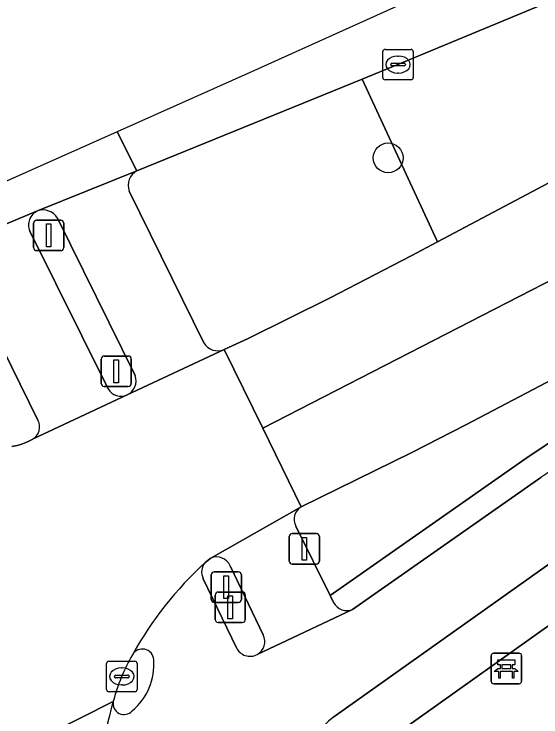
# Model space of a CAD drawing. Extents: x 158086 to 159499, y 382904 to 383981.
# Drawn here: x 158957.22 to 158974.5, y 383841.12 to 383864.2 of the extents above; entities that cross this region are included whole.
import ezdxf

# ---------------------------------------------------------------- set-up
doc = ezdxf.new("R2010")
doc.units = 0
for name, color, linetype in [('IMGEO_Bank', 7, 'Continuous'), ('IMGEO_Berm_groen', 7, 'Continuous'), ('IMGEO_Boom', 7, 'Continuous'), ('IMGEO_Fietspad_gesloten', 7, 'Continuous'), ('IMGEO_Fietspad_open', 7, 'Continuous'), ('IMGEO_Groenvoorziening', 7, 'Continuous'), ('IMGEO_Haag', 7, 'Continuous'), ('IMGEO_Kolk', 7, 'Continuous'), ('IMGEO_Loofbos', 7, 'Continuous'), ('IMGEO_OVBaan_gesloten', 7, 'Continuous'), ('IMGEO_Rijbaan_lokaal_gesloten', 7, 'Continuous'), ('IMGEO_Rijbaan_regionaal_gesloten', 7, 'Continuous'), ('IMGEO_Verkeerseiland_open', 7, 'Continuous'), ('IMGEO_Verkeersregelinstallatiepaal', 7, 'Continuous'), ('IMGEO_Voetpad_open', 7, 'Continuous')]:
    doc.layers.add(name, color=color, linetype=linetype)

msp = doc.modelspace()

# ---------------------------------------------------------------- linework, layer by layer
at = {"layer": 'IMGEO_Bank'}
for p, q in [((158972.943, 383843.214), (158973.784, 383843.214)), ((158973.784, 383843.214), (158972.943, 383843.214)), ((158972.868, 383842.289), (158972.868, 383843.13)), ((158972.868, 383843.13), (158972.868, 383842.289)), ((158973.868, 383843.139), (158973.868, 383842.298)), ((158973.868, 383842.298), (158973.868, 383843.139)), ((158973.177, 383842.72), (158973.177, 383842.826)), ((158973.221, 383842.826), (158973.221, 383842.72)), ((158973.509, 383842.832), (158973.227, 383842.832)), ((158973.515, 383842.72), (158973.515, 383842.826)), ((158973.559, 383842.826), (158973.559, 383842.72)), ((158973.565, 383842.612), (158973.172, 383842.612)), ((158973.227, 383842.714), (158973.509, 383842.714)), ((158973.793, 383842.214), (158972.952, 383842.214)), ((158972.952, 383842.214), (158973.793, 383842.214))]:
    msp.add_line(p, q, dxfattribs=at)
for points in [[(158973.171, 383842.832), (158973.085, 383842.832), (158973.085, 383842.993), (158973.648, 383842.993), (158973.648, 383842.832), (158973.565, 383842.832)], [(158973.115, 383842.612), (158972.973, 383842.612), (158973.085, 383842.714), (158973.171, 383842.714)], [(158973.165, 383842.605), (158973.165, 383842.398), (158973.122, 383842.398), (158973.122, 383842.605)], [(158973.565, 383842.714), (158973.648, 383842.714), (158973.76, 383842.612), (158973.621, 383842.612)], [(158973.615, 383842.605), (158973.615, 383842.398), (158973.571, 383842.398), (158973.571, 383842.605)]]:
    msp.add_lwpolyline(points, dxfattribs=at)
for centre, radius, start, end in [((158972.946, 383843.136), 0.0779, 92.4484, 184.2845), ((158972.946, 383843.136), 0.0779, 92.4484, 184.2845), ((158973.79, 383843.136), 0.0779, 2.4484, 94.2845), ((158973.79, 383843.136), 0.0779, 2.4484, 94.2845), ((158973.17, 383842.825), 0.00671, 2.8957, 87.1043), ((158973.17, 383842.721), 0.00671, 272.8957, 357.1043), ((158973.227, 383842.825), 0.00671, 92.8957, 177.1043), ((158973.227, 383842.721), 0.00671, 182.8957, 267.1043), ((158973.509, 383842.825), 0.00671, 2.8957, 87.1043), ((158973.509, 383842.721), 0.00671, 272.8957, 357.1043), ((158973.566, 383842.825), 0.00671, 92.8957, 177.1043), ((158973.566, 383842.721), 0.00671, 182.8957, 267.1043), ((158973.115, 383842.605), 0.00671, 2.8957, 87.1043), ((158973.172, 383842.605), 0.00671, 92.8957, 177.1043), ((158973.564, 383842.605), 0.00671, 2.8957, 87.1043), ((158973.621, 383842.605), 0.00671, 92.8957, 177.1043), ((158972.946, 383842.292), 0.0779, 182.4484, 274.2845), ((158972.946, 383842.292), 0.0779, 182.4484, 274.2845), ((158973.79, 383842.292), 0.0779, 272.4484, 4.2845), ((158973.79, 383842.292), 0.0779, 272.4484, 4.2845)]:
    msp.add_arc(centre, radius, start, end, dxfattribs=at)
at = {"layer": 'IMGEO_Berm_groen'}
for points in [[(159071.729, 383909.517), (159037.819, 383893.761), (159000, 383876.195), (158988.894, 383871.037), (158984.855, 383869.184), (158981.062, 383867.487), (158981.129, 383867.25), (158969.812, 383862.541), (158968.644, 383862.065), (158971.109, 383856.719), (159000, 383872.051), (159021.532, 383883.477), (159023.324, 383884.327), (159037.874, 383891.086), (159073.292, 383907.518)], [(159023.242, 383877.835), (159022.134, 383877.231), (159007.58, 383869.532), (159000, 383865.506), (158992.139, 383861.33), (158975.784, 383852.685), (158972.036, 383850.715), (158970.271, 383849.801), (158966.641, 383848.023)], [(158966.464, 383847.381), (158967.588, 383845.11), (158974.081, 383849.66), (158976.641, 383851.357), (158979.258, 383852.993), (158981.916, 383854.56), (158984.614, 383856.058), (158987.349, 383857.485), (158990.122, 383858.84), (158992.912, 383860.114), (158999.66, 383863.28), (159022.043, 383873.782)]]:
    msp.add_lwpolyline(points, dxfattribs=at)
msp.add_arc((158966.885, 383847.61), 0.48, 120.6221, 208.5507, dxfattribs=at)
at = {"layer": 'IMGEO_Boom'}
msp.add_circle((158969.491, 383859.476), 0.489, dxfattribs=at)
at = {"layer": 'IMGEO_Fietspad_gesloten'}
for points in [[(158974.502, 383848.98), (158968.325, 383844.65), (158965.19, 383843.171)], [(158967.709, 383841.122), (158975.89, 383846.931)], [(158964.516, 383843.394), (158963.425, 383845.66)]]:
    msp.add_lwpolyline(points, dxfattribs=at)
for centre, radius, start, end in [((159040.641, 383751.945), 117.432, 113.79992, 124.27815), ((158971.523, 383837.397), 11.909, 132.3893, 151.0377), ((158963.843, 383845.877), 0.471, 137.8454, 207.4021), ((158961.429, 383842.978), 0.375, 4.0916, 150.314), ((158964.958, 383843.6), 0.488, 205, 298.3853), ((158959.814, 383842.85), 1.995, 309.9477, 4.4459), ((158971.539, 383838.348), 11.54, 163.4751, 182.8885), ((158960.828, 383841.562), 0.36, 169.0973, 317.9205), ((158969.553, 383838.726), 3.023, 127.5751, 194.3018)]:
    msp.add_arc(centre, radius, start, end, dxfattribs=at)
at = {"layer": 'IMGEO_Fietspad_open'}
for points in [[(158957.995, 383857.735), (158954.766, 383856.391)], [(158960.303, 383851.894), (158957.739, 383857.073)], [(158955.388, 383856.168), (158958.005, 383850.86)], [(158957.825, 383850.237), (158960.933, 383851.693)]]:
    msp.add_lwpolyline(points, dxfattribs=at)
for centre, radius, start, end in [((158958.195, 383857.277), 0.5, 113.6301, 204.0862), ((158960.728, 383852.137), 0.489, 209.8115, 294.7982), ((158957.596, 383850.641), 0.464, 299.5391, 28.2303)]:
    msp.add_arc(centre, radius, start, end, dxfattribs=at)
at = {"layer": 'IMGEO_Groenvoorziening'}
for points in [[(159022.382, 383873.058), (159038.904, 383880.789), (159038.571, 383881.517), (159022.043, 383873.782), (158999.66, 383863.28), (158992.912, 383860.114), (158990.122, 383858.84), (158987.349, 383857.485), (158984.614, 383856.058), (158981.916, 383854.56), (158979.258, 383852.993), (158976.641, 383851.357), (158974.081, 383849.66), (158967.588, 383845.11), (158967.702, 383844.879)], [(158971.109, 383856.719), (158968.644, 383862.065), (158961.249, 383859.05)], [(158960.994, 383858.388), (158963.445, 383853.407)], [(158964.113, 383853.188), (158964.904, 383853.55), (158967.594, 383854.882), (158970.251, 383856.264), (158971.109, 383856.719)], [(158968.325, 383844.65), (158974.502, 383848.98)]]:
    msp.add_lwpolyline(points, dxfattribs=at)
for centre, radius, start, end in [((159040.641, 383751.945), 117.432, 113.79992, 124.27815), ((158961.516, 383858.567), 0.552, 118.9682, 198.8988), ((158963.899, 383853.664), 0.522, 209.5037, 294.1934), ((158968.137, 383845.1), 0.488, 206.9369, 292.6987)]:
    msp.add_arc(centre, radius, start, end, dxfattribs=at)
at = {"layer": 'IMGEO_Haag'}
for points in [[(158993.252, 383859.39), (159000, 383862.556), (159022.382, 383873.058), (159038.904, 383880.789), (159038.571, 383881.517), (159022.043, 383873.782), (158999.66, 383863.28), (158992.912, 383860.114), (158990.122, 383858.84), (158987.349, 383857.485), (158984.614, 383856.058), (158981.916, 383854.56), (158979.258, 383852.993), (158976.641, 383851.357), (158974.081, 383849.66), (158967.588, 383845.11), (158967.702, 383844.879)], [(158964.113, 383853.188), (158964.904, 383853.55), (158967.594, 383854.882), (158970.251, 383856.264), (158971.109, 383856.719), (158968.644, 383862.065), (158961.249, 383859.05)], [(158960.994, 383858.388), (158963.445, 383853.407)], [(158968.325, 383844.65), (158974.502, 383848.98)]]:
    msp.add_lwpolyline(points, dxfattribs=at)
for centre, radius, start, end in [((159040.641, 383751.945), 117.432, 113.79992, 124.27815), ((158961.516, 383858.567), 0.552, 118.9682, 198.8988), ((158963.899, 383853.664), 0.522, 209.5037, 294.1934), ((158968.137, 383845.1), 0.488, 206.9369, 292.6987)]:
    msp.add_arc(centre, radius, start, end, dxfattribs=at)
at = {"layer": 'IMGEO_Kolk'}
for p, q in [((158969.39, 383863.039), (158970.242, 383863.039)), ((158969.315, 383862.113), (158969.315, 383862.965)), ((158969.803, 383862.819), (158969.828, 383862.819)), ((158970.316, 383862.965), (158970.316, 383862.113)), ((158969.617, 383862.582), (158970.015, 383862.582)), ((158969.574, 383862.533), (158969.574, 383862.545)), ((158970.012, 383862.496), (158969.614, 383862.496)), ((158970.058, 383862.545), (158970.058, 383862.533)), ((158969.826, 383862.259), (158969.801, 383862.259)), ((158970.242, 383862.039), (158969.39, 383862.039)), ((158960.33, 383842.951), (158961.182, 383842.951)), ((158960.255, 383842.025), (158960.255, 383842.877)), ((158960.743, 383842.731), (158960.768, 383842.731)), ((158961.256, 383842.877), (158961.256, 383842.025)), ((158960.557, 383842.494), (158960.955, 383842.494)), ((158960.514, 383842.445), (158960.514, 383842.457)), ((158960.952, 383842.408), (158960.554, 383842.408)), ((158960.998, 383842.457), (158960.998, 383842.445)), ((158960.766, 383842.171), (158960.741, 383842.171)), ((158961.182, 383841.951), (158960.33, 383841.951))]:
    msp.add_line(p, q, dxfattribs=at)
for points in [[(158969.39, 383863.039), (158970.242, 383863.039)], [(158969.315, 383862.113), (158969.315, 383862.965)], [(158970.316, 383862.965), (158970.316, 383862.113)], [(158970.242, 383862.039), (158969.39, 383862.039)], [(158960.33, 383842.951), (158961.182, 383842.951)], [(158960.255, 383842.025), (158960.255, 383842.877)], [(158961.256, 383842.877), (158961.256, 383842.025)], [(158961.182, 383841.951), (158960.33, 383841.951)]]:
    msp.add_lwpolyline(points, dxfattribs=at)
for centre, radius, start, end in [((158969.392, 383862.963), 0.0765, 91.552, 178.448), ((158969.392, 383862.963), 0.0765, 91.552, 178.448), ((158970.24, 383862.963), 0.0765, 1.552, 88.448), ((158970.24, 383862.963), 0.0765, 1.552, 88.448), ((158969.614, 383862.542), 0.0403, 85.8775, 175.7526), ((158970.019, 383862.544), 0.0386, 1.7309, 96.639), ((158969.611, 383862.532), 0.0366, 178.938, 274.7102), ((158970.015, 383862.539), 0.043, 264.8664, 352.4533), ((158969.392, 383862.115), 0.0765, 181.552, 268.448), ((158969.392, 383862.115), 0.0765, 181.552, 268.448), ((158970.24, 383862.115), 0.0765, 271.552, 358.448), ((158970.24, 383862.115), 0.0765, 271.552, 358.448), ((158960.332, 383842.875), 0.0765, 91.552, 178.448), ((158960.332, 383842.875), 0.0765, 91.552, 178.448), ((158961.18, 383842.875), 0.0765, 1.552, 88.448), ((158961.18, 383842.875), 0.0765, 1.552, 88.448), ((158960.554, 383842.454), 0.0403, 85.8775, 175.7526), ((158960.959, 383842.456), 0.0386, 1.7309, 96.639), ((158960.551, 383842.444), 0.0366, 178.938, 274.7102), ((158960.955, 383842.451), 0.043, 264.8664, 352.4533), ((158960.332, 383842.027), 0.0765, 181.552, 268.448), ((158960.332, 383842.027), 0.0765, 181.552, 268.448), ((158961.18, 383842.027), 0.0765, 271.552, 358.448), ((158961.18, 383842.027), 0.0765, 271.552, 358.448)]:
    msp.add_arc(centre, radius, start, end, dxfattribs=at)
for centre, major_axis, ratio, start_param, end_param in [((158969.802, 383862.539), (-0.387, 0.002), 0.722429, 4.712389, 7.853982), ((158969.827, 383862.539), (-0.39, 0.002), 0.717154, 1.570796, 4.712389), ((158960.742, 383842.451), (-0.387, 0.002), 0.722429, 4.712389, 7.853982), ((158960.767, 383842.451), (-0.39, 0.002), 0.717154, 1.570796, 4.712389)]:
    msp.add_ellipse(centre, major_axis=major_axis, ratio=ratio, start_param=start_param, end_param=end_param, dxfattribs=at)
at = {"layer": 'IMGEO_Loofbos'}
msp.add_lwpolyline([(158977.42, 383812.15), (158978.817, 383814.034), (158975.044, 383832.537), (158974.785, 383834.795), (158974.775, 383835.931), (158974.995, 383838.193), (158975.224, 383839.307), (158975.912, 383841.472), (158976.898, 383843.519), (158978.161, 383845.408), (158979.676, 383847.101), (158980.52, 383847.863), (158981.393, 383848.514), (158981.131, 383848.353), (158976.85, 383845.609), (158968.382, 383839.587), (158973.243, 383815.605)], dxfattribs=at)
at = {"layer": 'IMGEO_OVBaan_gesloten'}
for points in [[(158960.604, 383860.334), (158961.249, 383859.05), (158968.644, 383862.065), (158969.812, 383862.541), (158981.129, 383867.25), (158981.062, 383867.487), (158984.855, 383869.184), (158988.894, 383871.037), (159000, 383876.195), (159037.819, 383893.761), (159071.729, 383909.517), (159090.071, 383918.008), (159089.779, 383918.626), (158964.985, 383862.29)], [(158926.315, 383845.029), (158926.684, 383844.293), (158929.879, 383845.776), (158933.034, 383847.249), (158932.93, 383847.415), (158952.22, 383855.638), (158954.21, 383856.42), (158954.301, 383856.216), (158954.532, 383856.316), (158954.766, 383856.391), (158957.995, 383857.735), (158961.249, 383859.05), (158960.604, 383860.334), (158939.844, 383851.068)]]:
    msp.add_lwpolyline(points, close=True, dxfattribs=at)
at = {"layer": 'IMGEO_Rijbaan_lokaal_gesloten'}
msp.add_lwpolyline([(158960.475, 383841.63), (158953.059, 383837.884), (158954.546, 383834.767), (158956.07, 383831.654), (158960.993, 383834.116)], dxfattribs=at)
msp.add_arc((158971.539, 383838.348), 11.54, 163.4751, 182.8885, dxfattribs=at)
at = {"layer": 'IMGEO_Rijbaan_regionaal_gesloten'}
msp.add_lwpolyline([(159092.386, 383913.099), (159091.12, 383915.784), (159073.292, 383907.518), (159037.874, 383891.086), (159023.324, 383884.327), (159021.532, 383883.477), (159000, 383872.051), (158971.109, 383856.719), (158970.251, 383856.264), (158967.594, 383854.882), (158964.904, 383853.55), (158964.113, 383853.188), (158965.377, 383850.606), (158977.384, 383856.77), (158995.057, 383866.122), (159014.083, 383876.19), (159023.109, 383880.967), (159034.639, 383886.371), (159074.445, 383904.84)], close=True, dxfattribs=at)
for points in [[(159074.445, 383904.84), (159034.639, 383886.371), (159023.109, 383880.967), (159014.083, 383876.19), (158995.057, 383866.122), (158977.384, 383856.77), (158965.377, 383850.606), (158966.641, 383848.023), (158970.271, 383849.801), (158972.036, 383850.715), (158975.784, 383852.685), (158992.139, 383861.33), (159000, 383865.506), (159007.58, 383869.532), (159022.134, 383877.231), (159023.242, 383877.835), (159025.382, 383878.959), (159038.542, 383885.067), (159053.927, 383892.201), (159071.789, 383900.517)], [(158963.494, 383846.193), (158963.671, 383846.336), (158966.641, 383848.023), (158965.377, 383850.606), (158964.113, 383853.188), (158960.933, 383851.693), (158957.825, 383850.237), (158957.816, 383850.232), (158957.658, 383850.152), (158957.495, 383850.087), (158957.471, 383850.08), (158957.326, 383850.036), (158957.153, 383850.001)], [(158952.616, 383838.813), (158953.059, 383837.884), (158960.475, 383841.63)]]:
    msp.add_lwpolyline(points, dxfattribs=at)
for centre, radius, start, end in [((158971.523, 383837.397), 11.909, 132.3893, 151.0377), ((158966.431, 383840.087), 6.152, 149.9944, 165.4785)]:
    msp.add_arc(centre, radius, start, end, dxfattribs=at)
at = {"layer": 'IMGEO_Verkeerseiland_open'}
for points in [[(158961.195, 383852.328), (158958.649, 383857.497)], [(158957.739, 383857.073), (158960.303, 383851.894)], [(158958.005, 383850.86), (158955.388, 383856.168)], [(158957.153, 383850.001), (158957.326, 383850.036), (158957.471, 383850.08), (158957.495, 383850.087), (158957.658, 383850.152), (158957.816, 383850.232), (158957.825, 383850.237)], [(158963.671, 383846.336), (158963.494, 383846.193)], [(158965.393, 383843.818), (158964.314, 383846.082)], [(158963.425, 383845.66), (158964.516, 383843.394)]]:
    msp.add_lwpolyline(points, dxfattribs=at)
for centre, radius, start, end in [((158958.195, 383857.277), 0.5, 113.6301, 204.0862), ((158958.176, 383857.214), 0.551, 30.8608, 109.1448), ((158960.712, 383852.156), 0.513, 295.5222, 19.6359), ((158960.728, 383852.137), 0.489, 209.8115, 294.7982), ((158957.596, 383850.641), 0.464, 299.5391, 28.2303), ((158963.843, 383845.877), 0.471, 137.8454, 207.4021), ((158963.861, 383845.877), 0.497, 24.3971, 112.4926), ((158964.955, 383843.6), 0.489, 298.6808, 26.4801), ((158961.429, 383842.978), 0.375, 4.0916, 150.314), ((158964.958, 383843.6), 0.488, 205, 298.3853), ((158966.431, 383840.087), 6.152, 149.9944, 165.4785), ((158959.814, 383842.85), 1.995, 309.9477, 4.4459), ((158960.828, 383841.562), 0.36, 169.0973, 317.9205)]:
    msp.add_arc(centre, radius, start, end, dxfattribs=at)
at = {"layer": 'IMGEO_Verkeersregelinstallatiepaal'}
for p, q in [((158957.861, 383856.531), (158957.861, 383857.331)), ((158957.861, 383857.331), (158957.861, 383856.531)), ((158957.961, 383857.431), (158958.751, 383857.431)), ((158958.751, 383857.431), (158957.961, 383857.431)), ((158958.851, 383857.331), (158958.851, 383856.531)), ((158958.851, 383856.531), (158958.851, 383857.331)), ((158958.751, 383856.431), (158957.961, 383856.431)), ((158957.961, 383856.431), (158958.751, 383856.431)), ((158960.177, 383852.97), (158960.967, 383852.97)), ((158960.967, 383852.97), (158960.177, 383852.97)), ((158960.077, 383852.07), (158960.077, 383852.87)), ((158960.077, 383852.87), (158960.077, 383852.07)), ((158961.067, 383852.87), (158961.067, 383852.07)), ((158961.067, 383852.07), (158961.067, 383852.87)), ((158960.967, 383851.97), (158960.177, 383851.97)), ((158960.177, 383851.97), (158960.967, 383851.97)), ((158966.347, 383847.141), (158967.137, 383847.141)), ((158967.137, 383847.141), (158966.347, 383847.141)), ((158966.247, 383846.241), (158966.247, 383847.041)), ((158966.247, 383847.041), (158966.247, 383846.241)), ((158967.237, 383847.041), (158967.237, 383846.241)), ((158967.237, 383846.241), (158967.237, 383847.041)), ((158967.137, 383846.141), (158966.347, 383846.141)), ((158966.347, 383846.141), (158967.137, 383846.141)), ((158963.686, 383844.982), (158963.686, 383845.782)), ((158963.686, 383845.782), (158963.686, 383844.982)), ((158963.786, 383845.882), (158964.576, 383845.882)), ((158964.576, 383845.882), (158963.786, 383845.882)), ((158964.676, 383845.782), (158964.676, 383844.982)), ((158964.676, 383844.982), (158964.676, 383845.782)), ((158963.816, 383844.321), (158963.816, 383845.121)), ((158963.816, 383845.121), (158963.816, 383844.321)), ((158963.916, 383845.221), (158964.706, 383845.221)), ((158964.706, 383845.221), (158963.916, 383845.221)), ((158964.806, 383845.121), (158964.806, 383844.321)), ((158964.806, 383844.321), (158964.806, 383845.121)), ((158964.576, 383844.882), (158963.786, 383844.882)), ((158963.786, 383844.882), (158964.576, 383844.882)), ((158964.706, 383844.221), (158963.916, 383844.221)), ((158963.916, 383844.221), (158964.706, 383844.221))]:
    msp.add_line(p, q, dxfattribs=at)
for points in [[(158958.281, 383857.306), (158958.431, 383857.306), (158958.431, 383856.556), (158958.281, 383856.556), (158958.281, 383857.306)], [(158960.497, 383852.845), (158960.647, 383852.845), (158960.647, 383852.095), (158960.497, 383852.095), (158960.497, 383852.845)], [(158966.667, 383847.016), (158966.817, 383847.016), (158966.817, 383846.266), (158966.667, 383846.266), (158966.667, 383847.016)], [(158964.106, 383845.757), (158964.256, 383845.757), (158964.256, 383845.007), (158964.106, 383845.007), (158964.106, 383845.757)], [(158964.236, 383845.096), (158964.386, 383845.096), (158964.386, 383844.346), (158964.236, 383844.346), (158964.236, 383845.096)]]:
    msp.add_lwpolyline(points, dxfattribs=at)
for centre, start, end in [((158957.961, 383857.331), 90, 180), ((158957.961, 383857.331), 90, 180), ((158958.751, 383857.331), 0, 90), ((158958.751, 383857.331), 360, 90), ((158957.961, 383856.531), 180, 270), ((158957.961, 383856.531), 180, 270), ((158958.751, 383856.531), 270, 0), ((158958.751, 383856.531), 270, 0), ((158960.177, 383852.87), 90, 180), ((158960.177, 383852.87), 90, 180), ((158960.967, 383852.87), 0, 90), ((158960.967, 383852.87), 360, 90), ((158960.177, 383852.07), 180, 270), ((158960.177, 383852.07), 180, 270), ((158960.967, 383852.07), 270, 0), ((158960.967, 383852.07), 270, 0), ((158966.347, 383847.041), 90, 180), ((158966.347, 383847.041), 90, 180), ((158967.137, 383847.041), 0, 90), ((158967.137, 383847.041), 360, 90), ((158966.347, 383846.241), 180, 270), ((158966.347, 383846.241), 180, 270), ((158967.137, 383846.241), 270, 0), ((158967.137, 383846.241), 270, 0), ((158963.786, 383845.782), 90, 180), ((158963.786, 383845.782), 90, 180), ((158964.576, 383845.782), 0, 90), ((158964.576, 383845.782), 360, 90), ((158963.916, 383845.121), 90, 180), ((158963.916, 383845.121), 90, 180), ((158964.706, 383845.121), 0, 90), ((158964.706, 383845.121), 360, 90), ((158963.786, 383844.982), 180, 270), ((158963.786, 383844.982), 180, 270), ((158964.576, 383844.982), 270, 0), ((158964.576, 383844.982), 270, 0), ((158963.916, 383844.321), 180, 270), ((158963.916, 383844.321), 180, 270), ((158964.706, 383844.321), 270, 0), ((158964.706, 383844.321), 270, 0)]:
    msp.add_arc(centre, 0.1, start, end, dxfattribs=at)
at = {"layer": 'IMGEO_Voetpad_open'}
for points in [[(158961.249, 383859.05), (158957.995, 383857.735)], [(158963.445, 383853.407), (158960.994, 383858.388)], [(158958.649, 383857.497), (158961.195, 383852.328)], [(158960.933, 383851.693), (158964.113, 383853.188)], [(158966.641, 383848.023), (158963.671, 383846.336)], [(158967.702, 383844.879), (158967.588, 383845.11), (158966.464, 383847.381)], [(158975.89, 383846.931), (158967.709, 383841.122)], [(158964.314, 383846.082), (158965.393, 383843.818)], [(158971.309, 383817.632), (158971.485, 383817.418), (158972.965, 383815.872), (158973.243, 383815.605), (158968.382, 383839.587), (158976.85, 383845.609)], [(158965.19, 383843.171), (158968.325, 383844.65)]]:
    msp.add_lwpolyline(points, dxfattribs=at)
for centre, radius, start, end in [((158961.516, 383858.567), 0.552, 118.9682, 198.8988), ((158958.176, 383857.214), 0.551, 30.8608, 109.1448), ((158963.899, 383853.664), 0.522, 209.5037, 294.1934), ((158960.712, 383852.156), 0.513, 295.5222, 19.6359), ((158966.885, 383847.61), 0.48, 120.6221, 208.5507), ((158963.861, 383845.877), 0.497, 24.3971, 112.4926), ((158968.137, 383845.1), 0.488, 206.9369, 292.6987), ((158964.955, 383843.6), 0.489, 298.6808, 26.4801), ((158969.553, 383838.726), 3.023, 127.5751, 194.3018)]:
    msp.add_arc(centre, radius, start, end, dxfattribs=at)

doc.saveas('drawing.dxf')
